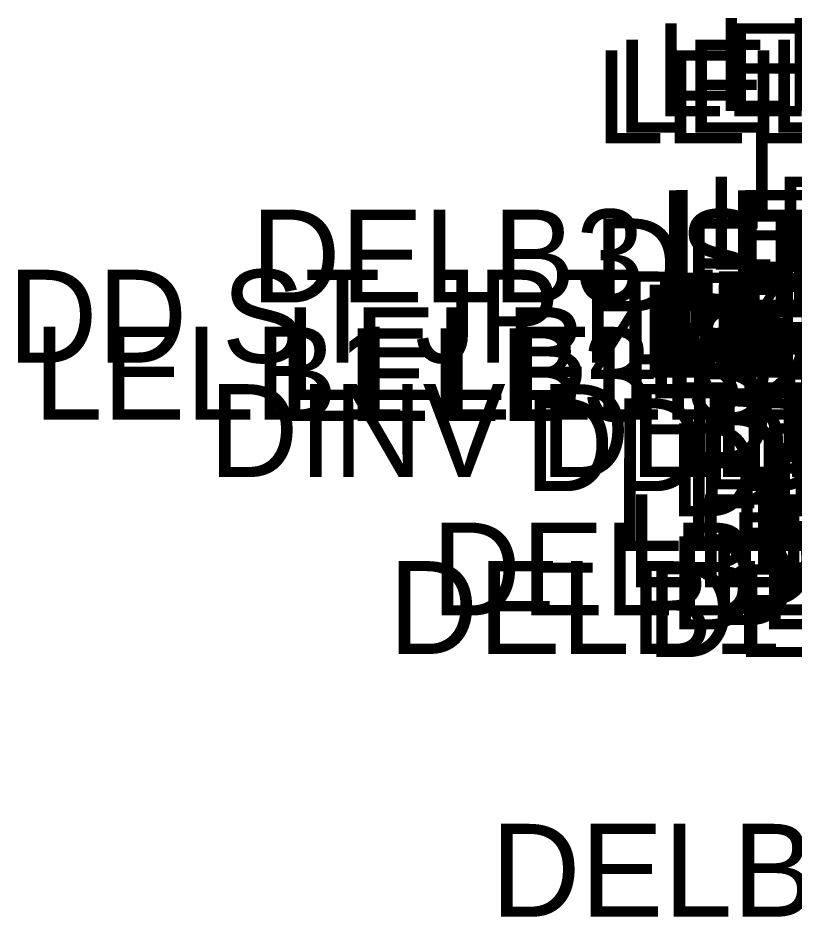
# Model space of a CAD drawing. Extents: x 1040177 to 1042343, y 1125540 to 1129143.
# Drawn here: x 1040316.2 to 1040399.9, y 1128289.8 to 1128386.7 of the extents above; entities that cross this region are included whole.
import ezdxf

# ---------------------------------------------------------------- set-up
doc = ezdxf.new("R2010")
doc.units = 0
doc.layers.add('COCOD', color=7, linetype='Continuous')

msp = doc.modelspace()

# ---------------------------------------------------------------- texts
at = {"layer": 'COCOD'}
for s, p in [('LELB1', (1040391.3, 1128376.721)), ('LELB2', (1040384.806, 1128376.146)), ('LELB3', (1040380.619, 1128374.381)), ('LELB4', (1040378.397, 1128373.225)), ('LELB1', (1040394.581, 1128364.795)), ('LELB2', (1040390.22, 1128359.617)), ('LELB4', (1040385.206, 1128358.177)), ('LELB3', (1040385.964, 1128358.184)), ('DELB3 ST DELB4 ST', (1040341.301, 1128356.092)), ('DELB2 ST JPT 1948', (1040378.129, 1128355.141)), ('LELB4', (1040385.337, 1128350.471)), ('DD ST JPT 1451', (1040315.134, 1128349.611)), ('DELB2 ST JPT 1947', (1040380.926, 1128349.424)), ('LELB4', (1040384.229, 1128348.762)), ('LELB3', (1040386.289, 1128348.314)), ('LELB4', (1040383.136, 1128348.002)), ('LELB3', (1040385.878, 1128346.371)), ('LELB4 ST', (1040344.9, 1128345.58)), ('LELB3', (1040383.734, 1128345.748)), ('LELB1 LELB2 ST', (1040317.903, 1128343.482)), ('LELB3 ST', (1040344.277, 1128343.312)), ('DES PT', (1040387.912, 1128338.879)), ('DINV DELB1 ST', (1040336.775, 1128337.292)), ('DD DELB1', (1040370.74, 1128335.767)), ('DES PC', (1040389.572, 1128335.97)), ('DELB1', (1040389.191, 1128333.962)), ('DES ST', (1040386.302, 1128333.069)), ('LELB3', (1040395.404, 1128331.434)), ('LELB3', (1040396.719, 1128330.967)), ('LELB3', (1040392.982, 1128330.717)), ('LELB3', (1040396.991, 1128330.454)), ('LELB3', (1040380.358, 1128329.335)), ('LELB4', (1040394.784, 1128326.999)), ('LELB4', (1040396.554, 1128326.146)), ('LELB4', (1040381.647, 1128325.415)), ('DELB2 JPT 1945', (1040392.78, 1128323.48)), ('DELB2 ST JPT 1948', (1040360.734, 1128322.383)), ('DELB4 JPT 1944', (1040390.52, 1128321.34)), ('DELB3 JPT 1943', (1040386.323, 1128320.886)), ('DELB1 ST JPT 1949', (1040356.102, 1128318.238)), ('DELB1 JPT 1942', (1040383.83, 1128317.893)), ('DELB1 ST DELB2 ST', (1040367.129, 1128289.94))]:
    msp.add_text(s, height=10, dxfattribs=at).set_placement(p)

doc.saveas('drawing.dxf')
